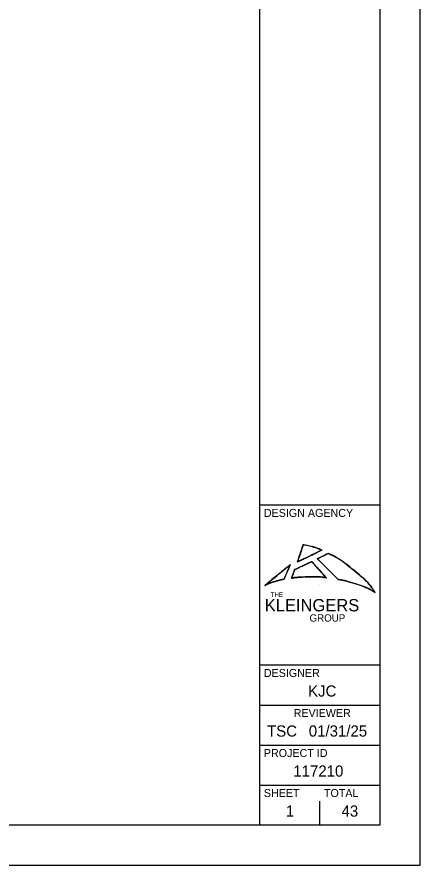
# Model space of a CAD drawing. Extents: x 44.2 to 78.2, y 4.5 to 26.5.
# Drawn here: x 73.2 to 78.24, y 4.5 to 15.1 of the extents above; entities that cross this region are included whole.
import ezdxf

# ---------------------------------------------------------------- set-up
doc = ezdxf.new("R2010")
doc.units = 0
for name, color, linetype in [('SH_Border', 7, 'Continuous'), ('SH_Cut_Line', 7, 'Continuous'), ('SH_Data', 7, 'Continuous'), ('SH_Text', 7, 'Continuous')]:
    doc.layers.add(name, color=color, linetype=linetype)

msp = doc.modelspace()

# ---------------------------------------------------------------- linework, layer by layer
at = {"layer": 'SH_Border'}
for p, q in [((76.236, 5.001), (76.236, 26.001)), ((76.236, 9.001), (77.736, 9.001)), ((76.236, 7.001), (77.736, 7.001)), ((76.236, 6.501), (77.736, 6.501)), ((76.236, 6.001), (77.736, 6.001)), ((76.236, 5.501), (77.736, 5.501))]:
    msp.add_line(p, q, dxfattribs=at)
msp.add_lwpolyline([(45.736, 26.001), (77.736, 26.001), (77.736, 5.001), (45.736, 5.001)], close=True, dxfattribs=at)
at = {"layer": 'SH_Cut_Line'}
msp.add_lwpolyline([(44.236, 4.501), (78.236, 4.501), (78.236, 26.501), (44.236, 26.501)], close=True, dxfattribs=at)
at = {"layer": 'SH_Data'}
for p, q in [((76.986, 8.001), (76.986, 8.001)), ((76.986, 5.001), (76.986, 5.301)), ((76.611, 5.176), (76.611, 5.176))]:
    msp.add_line(p, q, dxfattribs=at)
at = {"layer": 'SH_Text'}
for points, degree in [([(76.778, 8.505), (76.778, 8.505), (76.706, 8.289), (76.706, 8.289)], 2), ([(77.008, 8.436), (77.008, 8.436), (76.958, 8.46), (76.891, 8.48), (76.824, 8.5), (76.778, 8.505), (76.778, 8.505), (76.778, 8.505), (76.706, 8.289), (76.706, 8.289), (76.706, 8.289), (77.008, 8.436), (77.008, 8.436)], 3), ([(77.008, 8.436), (77.008, 8.436), (76.958, 8.46), (76.891, 8.48)], 2), ([(76.706, 8.289), (76.706, 8.289), (77.008, 8.436), (77.008, 8.436)], 2), ([(77.435, 8.014), (77.315, 8.053), (77.214, 8.069), (77.214, 8.069), (77.214, 8.069), (76.953, 8.329), (76.953, 8.329), (76.953, 8.329), (77.09, 8.395), (77.09, 8.395), (77.09, 8.395), (77.221, 8.336), (77.378, 8.21), (77.584, 8.044), (77.674, 7.907), (77.674, 7.907), (77.674, 7.907), (77.587, 7.965), (77.435, 8.014)], 3), ([(76.953, 8.329), (76.953, 8.329), (77.09, 8.395), (77.09, 8.395)], 2), ([(77.09, 8.395), (77.09, 8.395), (77.221, 8.336), (77.378, 8.21)], 2), ([(76.884, 8.294), (76.884, 8.294), (77.066, 8.09), (77.066, 8.09), (77.066, 8.09), (76.97, 8.106), (76.838, 8.102), (76.691, 8.097), (76.632, 8.085), (76.632, 8.085), (76.632, 8.085), (76.67, 8.192), (76.67, 8.192), (76.67, 8.192), (76.884, 8.294), (76.884, 8.294)], 3), ([(76.67, 8.192), (76.67, 8.192), (76.884, 8.294), (76.884, 8.294)], 2), ([(76.884, 8.294), (76.884, 8.294), (77.066, 8.09), (77.066, 8.09)], 2), ([(77.214, 8.069), (77.214, 8.069), (76.953, 8.329), (76.953, 8.329)], 2), ([(76.615, 8.254), (76.615, 8.254), (76.297, 7.994), (76.297, 7.994)], 2), ([(76.615, 8.254), (76.615, 8.254), (76.297, 7.994), (76.297, 7.994), (76.297, 7.994), (76.369, 8.03), (76.446, 8.051), (76.516, 8.07), (76.539, 8.073), (76.539, 8.073), (76.539, 8.073), (76.615, 8.254), (76.615, 8.254)], 3), ([(76.539, 8.073), (76.539, 8.073), (76.615, 8.254), (76.615, 8.254)], 2), ([(76.632, 8.085), (76.632, 8.085), (76.67, 8.192), (76.67, 8.192)], 2), ([(77.378, 8.21), (77.584, 8.044), (77.674, 7.907), (77.674, 7.907)], 2), ([(76.446, 8.051), (76.516, 8.07), (76.539, 8.073), (76.539, 8.073)], 2), ([(76.838, 8.102), (76.691, 8.097), (76.632, 8.085), (76.632, 8.085)], 2), ([(77.066, 8.09), (77.066, 8.09), (76.97, 8.106), (76.838, 8.102)], 2), ([(77.435, 8.014), (77.315, 8.053), (77.214, 8.069), (77.214, 8.069)], 2), ([(76.297, 7.994), (76.297, 7.994), (76.369, 8.03), (76.446, 8.051)], 2), ([(77.674, 7.907), (77.674, 7.907), (77.587, 7.965), (77.435, 8.014)], 2)]:
    msp.add_open_spline(points, degree=degree, dxfattribs=at)

# ---------------------------------------------------------------- texts
at = {"layer": 'SH_Data'}
for s, height, p in [('DESIGN AGENCY', 0.1, (76.286, 8.851)), ('DESIGNER', 0.1, (76.286, 6.851)), ('KJC', 0.14, (76.838, 6.606)), ('REVIEWER', 0.1, (76.658, 6.351)), ('01/31/25', 0.14, (76.847, 6.106)), ('TSC', 0.14, (76.326, 6.106)), ('PROJECT ID', 0.1, (76.286, 5.851)), ('117210', 0.14, (76.654, 5.606)), ('SHEET', 0.1, (76.286, 5.351)), ('TOTAL', 0.1, (77.036, 5.351)), ('1', 0.14, (76.561, 5.106)), ('43', 0.14, (77.256, 5.106))]:
    msp.add_text(s, height=height, dxfattribs=at).set_placement(p)
at = {"layer": 'SH_Text'}
for s, height, p in [('THE', 0.0561, (76.371, 7.851)), ('KLEINGERS', 0.1542, (76.297, 7.671)), ('GROUP', 0.0911, (76.856, 7.543))]:
    msp.add_text(s, height=height, dxfattribs=at).set_placement(p)

doc.saveas('drawing.dxf')
